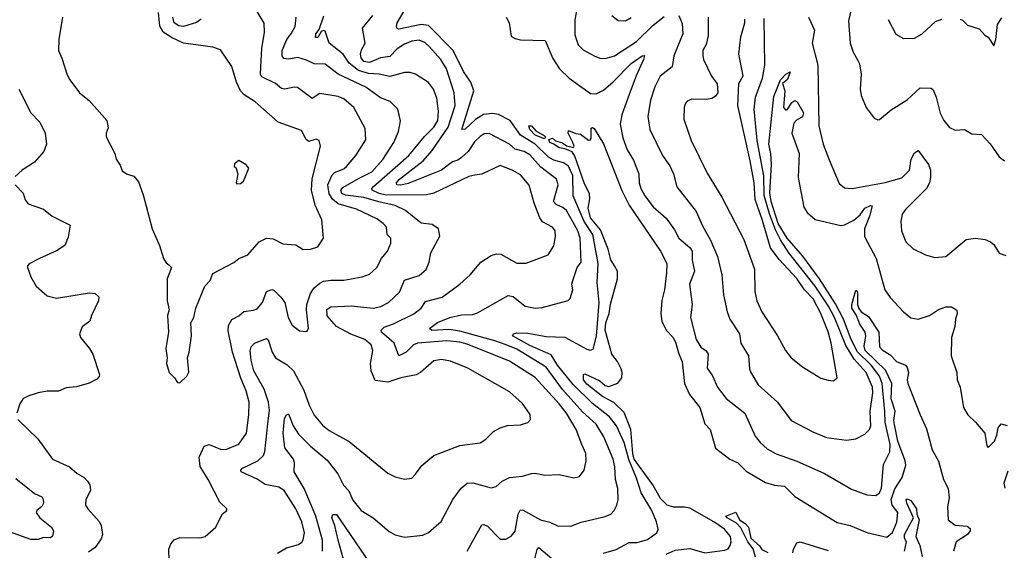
# Model space of a CAD drawing. Extents: x 1443846 to 1577407, y 839182 to 927291.
# Tile 346 of 535: x 1516725 to 1522072, y 882329 to 885212. Entities that reach past the tile are written whole.
import ezdxf

# ---------------------------------------------------------------- set-up
doc = ezdxf.new("R2010")
doc.units = 0

msp = doc.modelspace()

# ---------------------------------------------------------------- linework, layer by layer
at = {"layer": '0CON20XD'}
for points in [[(1519765.4, 885345.4), (1519739.3, 885210.7), (1519739.4, 885129.4), (1519757.1, 885075), (1519785, 885048.1), (1519845, 885015.5), (1519875, 885003.6), (1519905, 885000.4), (1519955, 885016.1), (1520075, 885093.3), (1520165, 885182.5), (1520225, 885229.6)], [(1517536.2, 882275), (1517536, 882335), (1517545.4, 882365), (1517563.6, 882386.4), (1517595, 882398.2), (1517703.2, 882396.8), (1517733.3, 882405), (1517791.2, 882455), (1517824.3, 882525.7), (1517850, 882545), (1517850, 882555), (1517811.5, 882591.5), (1517749.2, 882715), (1517706, 882785), (1517700.8, 882835), (1517727.5, 882895), (1517755, 882904.2), (1517815, 882878.5), (1517845, 882877.3), (1517915, 882906.7), (1517957.1, 882965), (1517970.4, 883065), (1517970.8, 883135), (1517955.8, 883195), (1517925.3, 883265), (1517881.8, 883405), (1517858.1, 883521.9), (1517859.7, 883550.3), (1517876.8, 883583.2), (1517915, 883603.3), (1517942.4, 883627.6), (1517995, 883633.1), (1518015, 883641.5), (1518043.8, 883675), (1518065, 883735.7), (1518095, 883745.7), (1518105, 883742.9), (1518144.3, 883704.3), (1518165.8, 883675.8), (1518183.7, 883593.7), (1518205, 883552), (1518245, 883522), (1518285, 883517.5), (1518293.3, 883535), (1518282.1, 883635), (1518284.6, 883665), (1518305.4, 883725), (1518324.8, 883755.2), (1518355, 883781.5), (1518375, 883790.6), (1518415, 883797.3), (1518485, 883796.4), (1518585, 883814.4), (1518625, 883829.2), (1518664.4, 883865), (1518690, 883915), (1518722.9, 883955), (1518741.3, 883998.7), (1518741.4, 884025), (1518720.8, 884045), (1518716.5, 884085), (1518699.2, 884105), (1518665, 884129.2), (1518555, 884182.5), (1518455, 884212.4), (1518425, 884235.7), (1518405.5, 884265), (1518398.1, 884315), (1518419.5, 884365), (1518435, 884381.2), (1518485, 884401.8), (1518500.4, 884415), (1518551.2, 884475), (1518605, 884560), (1518601.1, 884621.1), (1518539.2, 884735), (1518485, 884781.1), (1518455, 884793.8), (1518355, 884810), (1518313.8, 884783.8), (1518233.1, 884843.1), (1518215, 884845.4), (1518165, 884834.6), (1518147.6, 884837.6), (1518115, 884864.6), (1518041, 884901), (1518033.2, 884915), (1518035.7, 884955), (1518040.6, 885055), (1518054.5, 885144.5), (1518053.2, 885193.2), (1518015, 885256.9)], [(1519895, 882314.5), (1519965, 882333.8), (1520035, 882371.5), (1520077.6, 882372.4), (1520135, 882387.8), (1520185, 882424), (1520192.9, 882445), (1520183.1, 882485), (1520157.7, 882545), (1520100.8, 882640.8), (1520075, 882722.2), (1520032.6, 882822.6), (1520008.3, 882915), (1519965.4, 883005.4), (1519928.4, 883055), (1519835, 883126.4), (1519730, 883230), (1519645.7, 883335), (1519612.1, 883392.1), (1519495, 883442.7), (1519401.9, 883495), (1519407.5, 883505), (1519425, 883510.7), (1519485, 883508.3), (1519585, 883491.8), (1519685, 883487.5), (1519805, 883422.7), (1519825, 883417.5), (1519838.8, 883421.2), (1519858.1, 883491.9), (1519872.4, 883675), (1519860.8, 883785), (1519867.4, 883887.4), (1519838.1, 884045), (1519790.5, 884115), (1519730.5, 884255), (1519728.5, 884365), (1519705, 884416.9), (1519678.2, 884435), (1519625, 884448.9), (1519597.4, 884465), (1519524.4, 884535), (1519445.4, 884585.4), (1519389, 884665), (1519325, 884697.6), (1519292.1, 884702.1), (1519243.5, 884696.5), (1519200.2, 884669.8), (1519145, 884617.3), (1519126.1, 884616.1), (1519190.8, 884825), (1519175, 884872.5), (1519135, 884930.3), (1519078.5, 885045), (1518945, 885180.2), (1518906, 885186), (1518785, 885160.5), (1518775, 885164), (1518771.2, 885175), (1518776, 885195), (1518817.3, 885265)], [(1521249.5, 885305), (1521226.7, 885205), (1521234.4, 885085), (1521251.4, 885035), (1521274.5, 884994.5), (1521285, 884972.5), (1521294.2, 884915.8), (1521289.2, 884835), (1521295, 884800), (1521321.2, 884735), (1521365, 884677.5), (1521385, 884667.5), (1521395, 884670), (1521458.3, 884721.7), (1521545, 884776.9), (1521615, 884842), (1521675, 884840), (1521685, 884831.2), (1521701.7, 884791.7), (1521723.3, 884703.3), (1521742.9, 884665), (1521775, 884626), (1521805, 884612.5), (1521855, 884615.8), (1521895, 884592), (1521947.6, 884587.6), (1521995, 884538), (1522045, 884467.5), (1522073.8, 884445)], [(1516958.6, 885225), (1516937.5, 885105), (1516935.8, 885045), (1516955, 885003.3), (1516983, 884913), (1516997.1, 884885), (1517050, 884815), (1517102.6, 884772.6), (1517198.6, 884665), (1517206.5, 884625), (1517194.6, 884595), (1517195.4, 884575.4), (1517241.2, 884485), (1517250, 884455), (1517271.7, 884421.7), (1517281.2, 884391.2), (1517304.5, 884374.5), (1517345, 884362), (1517370.3, 884330.3), (1517395, 884260), (1517444, 884075), (1517483.8, 883985), (1517506.2, 883915), (1517521.1, 883891.1), (1517535, 883880.8), (1517550, 883865), (1517526.2, 883805), (1517526.2, 883685), (1517536.7, 883635), (1517528, 883605), (1517533.8, 883515), (1517518.8, 883425), (1517526.7, 883375), (1517523.3, 883345), (1517537.5, 883295), (1517566.4, 883266.4), (1517581.7, 883241.7), (1517595, 883240), (1517632.5, 883275), (1517643, 883297), (1517636.2, 883375), (1517646.2, 883405), (1517659.2, 883495), (1517654.2, 883565.8), (1517671.2, 883595), (1517682.5, 883645), (1517730, 883765), (1517759.2, 883795), (1517775, 883833.8), (1517887.4, 883892.6), (1517914.5, 883915.5), (1517965, 883934.3), (1518025, 884004.3), (1518065, 884024.2), (1518101.7, 884021.7), (1518155, 883994), (1518225, 883988), (1518265, 883963.1), (1518305, 883965.5), (1518345, 883978), (1518375.8, 884025), (1518366.5, 884125), (1518329.1, 884205), (1518310.2, 884285), (1518312.9, 884347.1), (1518359.2, 884525), (1518351.2, 884555), (1518335, 884562.5), (1518295, 884550.8), (1518281.5, 884561.5), (1518255, 884610), (1518128.6, 884655), (1518004.4, 884765), (1517943.8, 884803.8), (1517925.2, 884825.2), (1517902, 884872), (1517877.1, 884957.1), (1517815, 885047.5), (1517773.4, 885063.4), (1517615, 885083.6), (1517554, 885114), (1517504.3, 885144.3), (1517486.6, 885176.6), (1517478.3, 885251.7)], [(1517710.7, 885215), (1517685, 885196.6), (1517615, 885174.8), (1517589.2, 885179.2), (1517563.3, 885195), (1517557.5, 885225)], [(1518125, 882313.5), (1518175, 882343.8), (1518238.5, 882361.5), (1518257, 882373), (1518264, 882386), (1518271.6, 882425), (1518258.2, 882485), (1518225, 882555.6), (1518161.1, 882655), (1518132.8, 882672.8), (1518057.7, 882687.7), (1518015, 882715.2), (1517928.6, 882755), (1517925.8, 882765), (1517935.8, 882775), (1518018.1, 882815), (1518048.5, 882845), (1518056, 882865), (1518073.3, 883016.7), (1518081.5, 883091.5), (1518077, 883135), (1518053.5, 883205), (1517996.7, 883305), (1517982.1, 883362.1), (1517977.1, 883412.9), (1517981.5, 883435), (1518000, 883455), (1518065, 883479.4), (1518075, 883472), (1518097.1, 883405), (1518115, 883374.4), (1518177.2, 883337.2), (1518212, 883305), (1518269, 883199), (1518298, 883118), (1518325, 883064), (1518369.1, 883009.1), (1518405, 882980.5), (1518515, 882921.1), (1518725, 882749.2), (1518765, 882729.2), (1518815, 882716), (1518855, 882721.2), (1518875, 882743.3), (1518909.3, 882790.7), (1518975, 882844), (1519115, 882898.6), (1519226.6, 882913.4), (1519257.4, 882932.6), (1519298.8, 882975), (1519334.4, 882995.6), (1519375, 883008), (1519445, 883011.2), (1519485, 883023.8), (1519499.7, 883040.3), (1519496.6, 883066.6), (1519456.2, 883126.2), (1519385, 883190), (1519158.7, 883318.7), (1519065, 883357.1), (1519015, 883365.8), (1518975, 883359.2), (1518901.4, 883295), (1518877.9, 883282.1), (1518795, 883266), (1518725, 883243.2), (1518655, 883252.2), (1518634.3, 883304.3), (1518630.2, 883345), (1518643.8, 883415), (1518633.6, 883445), (1518598.8, 883475), (1518523.2, 883503.2), (1518445, 883545.3), (1518395, 883603.6), (1518393.3, 883636.7), (1518415, 883651.5), (1518525, 883658.2), (1518645, 883644.1), (1518686.7, 883653.3), (1518728.6, 883675), (1518788, 883732), (1518815, 883797.8), (1518895, 883822.2), (1518933.1, 883855), (1518949.5, 883895), (1518957.8, 883945), (1519006.1, 884036.1), (1519000, 884075), (1518965, 884099.2), (1518905, 884106.2), (1518820.4, 884175), (1518765, 884202.1), (1518675, 884221.6), (1518595, 884245.1), (1518495, 884259), (1518475, 884268.4), (1518469.8, 884285), (1518480.5, 884299.5), (1518565, 884350), (1518638.2, 884385), (1518696.9, 884453.1), (1518756.2, 884545), (1518782.5, 884605), (1518793.2, 884663.2), (1518778.1, 884725), (1518736.6, 884766.6), (1518685, 884788.2), (1518605.8, 884845.8), (1518455, 884915.3), (1518385, 884970.3), (1518325, 884971.5), (1518282.6, 884992.6), (1518235.9, 885005.9), (1518185, 884996.8), (1518160.5, 885000.5), (1518150.4, 885015), (1518150.8, 885045), (1518176.8, 885105), (1518202, 885138), (1518221.8, 885175), (1518226.5, 885225)], [(1518619.5, 884919.5), (1518565.3, 884935.3), (1518515.2, 884975), (1518482.7, 885025), (1518406.7, 885085), (1518385, 885149.4), (1518375, 885153.1), (1518361.9, 885148.1), (1518345, 885115.8), (1518332.2, 885115), (1518332.9, 885135), (1518352.2, 885157.8), (1518377, 885233)], [(1519155, 882324.2), (1519235, 882468.1), (1519245, 882470.5), (1519265, 882460), (1519335, 882389.4), (1519365, 882389.4), (1519395, 882405.7), (1519416, 882434), (1519432.3, 882525), (1519443.3, 882546.7), (1519455, 882549.2), (1519554.2, 882495), (1519605, 882483.1), (1519645, 882462.9), (1519718.7, 882461.3), (1519775, 882482.1), (1519905, 882512.5), (1519935, 882525.7), (1519954.3, 882545), (1519968.5, 882575), (1519974.5, 882605), (1519972.9, 882665), (1519960.8, 882715), (1519956.5, 882783.5), (1519947.3, 882825), (1519896.9, 882945), (1519855.3, 883015), (1519781.5, 883081.5), (1519673.3, 883203.3), (1519583.6, 883325), (1519425, 883422.5), (1519366.8, 883445), (1519305, 883467.7), (1519115, 883519.4), (1519055, 883528.8), (1518964.2, 883524.2), (1518950.8, 883535), (1518995, 883566.1), (1519060.8, 883595), (1519125, 883609.5), (1519185, 883611.3), (1519210.7, 883619.3), (1519377, 883713), (1519405, 883708.5), (1519470, 883655), (1519524.6, 883644.6), (1519562, 883648), (1519704, 883686), (1519715, 883697.5), (1519729.2, 883745), (1519724.4, 883775), (1519728.5, 883795), (1519752.9, 883865), (1519774.2, 883895), (1519768.6, 884025), (1519755.8, 884065), (1519694.7, 884175), (1519675, 884191.9), (1519638.8, 884208.8), (1519624.3, 884224.3), (1519648.7, 884315), (1519639.6, 884345), (1519555, 884411.4), (1519495, 884477.9), (1519465, 884495.3), (1519415, 884508.2), (1519385.2, 884535.2), (1519275, 884594.5), (1519247.6, 884592.4), (1519225, 884578.2), (1519195, 884548.9), (1519160, 884495), (1519125, 884463.3), (1519105, 884449.6), (1519075, 884440), (1519015.6, 884394.4), (1518835, 884322.9), (1518795, 884313.3), (1518773.3, 884315), (1518771.1, 884325), (1518787.8, 884345), (1518915.6, 884444.4), (1518965, 884500.6), (1519051.8, 884628.2), (1519090.2, 884745), (1519084.8, 884814.8), (1519043.1, 884945), (1519012.7, 884995), (1518951.5, 885065), (1518925, 885088), (1518895, 885100), (1518855, 885095.9), (1518815, 885079.7), (1518775, 885053.5), (1518735, 885012.1), (1518685, 885004.5), (1518625, 884980), (1518594.7, 884985), (1518580.2, 885005), (1518576.5, 885025), (1518581, 885049), (1518601.5, 885085), (1518587.1, 885165), (1518643.3, 885235)], [(1519367.7, 885225), (1519383.3, 885195), (1519395, 885123.1), (1519415, 885109.5), (1519445, 885101.8), (1519579.5, 885099.5), (1519620.9, 885000.9), (1519657.1, 884945), (1519710, 884895), (1519825, 884810), (1519855, 884809.3), (1519895, 884829.6), (1519948.9, 884875), (1520045, 884974.6), (1520105, 885016.4), (1520117.8, 885017.8), (1520113.6, 884995), (1520072.7, 884907.3), (1520034.2, 884805), (1519995.8, 884695), (1519986.1, 884643.9), (1520000.6, 884570.6), (1520024.7, 884504.7), (1520058.7, 884448.7), (1520087.7, 884375), (1520089.6, 884325), (1520097.8, 884295), (1520119.7, 884255), (1520165, 884194.5), (1520235, 884133.5), (1520280.8, 884070.8), (1520305.4, 884025), (1520363.8, 883975), (1520377.2, 883955), (1520377.9, 883905), (1520390.6, 883845), (1520363.1, 883775), (1520377.1, 883665), (1520368.2, 883595), (1520398.9, 883475), (1520425, 883433.3), (1520452.5, 883412.5), (1520464.5, 883395), (1520458.2, 883318.2), (1520487.3, 883277.3), (1520515.4, 883215.4), (1520561.1, 883155), (1520663.5, 883075), (1520719.8, 882949.8), (1520745.7, 882915), (1520785, 882880), (1520832.9, 882852.9), (1520945, 882814.5), (1521095, 882747.5), (1521241.7, 882661.7), (1521325, 882630.5), (1521375, 882627.8), (1521395, 882640.8), (1521405, 882667.5), (1521415.4, 882795), (1521451, 882865), (1521451.6, 882905), (1521425.4, 883025), (1521423.3, 883083.3), (1521409.5, 883235), (1521394.3, 883275), (1521349.4, 883335), (1521275, 883407.4), (1521240.7, 883475), (1521198.5, 883585), (1521155, 883667.8), (1521067.6, 883805), (1520977.8, 883927.8), (1520892.7, 884025), (1520843.8, 884105), (1520806.1, 884223.9), (1520798.4, 884271.6), (1520807.3, 884425), (1520804.1, 884485), (1520793.9, 884535), (1520819.7, 884795), (1520857.3, 884885), (1520885, 884915.3), (1520908.8, 884928.8), (1520895, 884887.5), (1520867.3, 884865), (1520880.4, 884825), (1520872.9, 884735), (1520885, 884720), (1520895, 884723.3), (1520917.7, 884762.3), (1520935, 884772), (1520947.5, 884765), (1520982.5, 884705), (1520976.4, 884685), (1520943.3, 884666.7), (1520929.4, 884650.6), (1520918.4, 884595), (1520958.4, 884485), (1520952.5, 884355), (1520983.2, 884193.2), (1521001.5, 884165), (1521045, 884126.2), (1521185, 884093.8), (1521205, 884097.5), (1521255, 884123.7), (1521288.8, 884151.2), (1521315, 884187.5), (1521345, 884202.5), (1521355, 884200), (1521340.9, 884145), (1521313.1, 884075), (1521313.1, 884035), (1521376.2, 883915), (1521423.1, 883745), (1521452.6, 883702.6), (1521525, 883624), (1521565, 883592.5), (1521605, 883585.7), (1521665, 883604.4), (1521715, 883637.5), (1521755, 883652), (1521785, 883651.2), (1521814.3, 883634.3), (1521816.7, 883615), (1521806.5, 883585), (1521803.6, 883545), (1521785.5, 883485), (1521782.9, 883385), (1521814.2, 883295), (1521815.7, 883255), (1521832.5, 883215), (1521850, 883105), (1521874, 883065), (1521915, 883026.2), (1521966.7, 882966.7), (1521976.7, 882896.7), (1521985, 882887.5), (1522017.9, 882922.1), (1522032, 882955), (1522038.8, 882995), (1522055, 883016.2), (1522086.8, 883006.8)], [(1519940, 885235), (1519975, 885207.5), (1520015, 885205.7), (1520045, 885222.9)], [(1520305.3, 885235.3), (1520322, 885192), (1520326.1, 885135), (1520277.6, 885015), (1520268, 884955), (1520203.1, 884905), (1520173.5, 884846.5), (1520150.8, 884775), (1520136.6, 884686.6), (1520146.7, 884615), (1520216.5, 884475), (1520255, 884418.6), (1520276.5, 884375), (1520293.1, 884303.1), (1520399.1, 884169.1), (1520432.3, 884092.3), (1520476, 884015), (1520513.8, 883925), (1520538.8, 883825), (1520548, 883718), (1520566.5, 883625), (1520582.2, 883585), (1520633.5, 883505), (1520642.2, 883455), (1520682.5, 883385), (1520688.5, 883315), (1520695.4, 883295.4), (1520735, 883229.2), (1520840.6, 883135), (1520914.2, 883035), (1521033.1, 882973.1), (1521107, 882943), (1521215, 882928.1), (1521265, 882934.3), (1521315, 882960.8), (1521339.2, 882985), (1521347.9, 883005), (1521344.2, 883085.8), (1521358.3, 883185), (1521355.9, 883215), (1521321.7, 883295), (1521257.5, 883367.5), (1521211.6, 883441.6), (1521150.3, 883595), (1521117.2, 883655), (1521045, 883764.8), (1520902.4, 883945), (1520856.6, 884016.6), (1520829.8, 884069.8), (1520797.7, 884157.7), (1520767.2, 884257.2), (1520766.2, 884363.8), (1520730.5, 884555), (1520713.8, 884725), (1520721.6, 884791.6), (1520758.1, 884895), (1520771.4, 884965), (1520768.2, 885218.2)], [(1520464.3, 885225.7), (1520463.5, 885125), (1520453.3, 885076.7), (1520435.8, 885045), (1520434.3, 885015), (1520438.6, 884995), (1520482.2, 884905), (1520513.2, 884863.2), (1520515.8, 884815), (1520504.4, 884795.6), (1520484.2, 884784.2), (1520455, 884778.5), (1520375, 884780.5), (1520350.4, 884769.6), (1520338.6, 884755), (1520333.3, 884735), (1520332.2, 884672.2), (1520371.1, 884555), (1520457.6, 884377.6), (1520537.7, 884247.7), (1520657.8, 884017.8), (1520716.4, 883856.4), (1520717.5, 883735), (1520728.2, 883685), (1520754.6, 883625), (1520840, 883495), (1520883.1, 883415), (1520914.6, 883374.6), (1520975.4, 883325.4), (1521075.4, 883265.4), (1521115, 883252.9), (1521145, 883250.8), (1521164.2, 883265.8), (1521131.1, 883455), (1521115, 883515.6), (1521076.4, 883615), (1521033.3, 883695), (1520987.7, 883745), (1520945, 883805.3), (1520849.4, 883909.4), (1520802.3, 883972.3), (1520756.6, 884126.6), (1520719.8, 884235), (1520714, 884325), (1520692.3, 884445), (1520625.4, 884745), (1520630.5, 884865), (1520653.4, 884906.6), (1520630, 885025), (1520640.9, 885119.1), (1520663.3, 885195), (1520662.5, 885215)], [(1521009.6, 885225), (1521041.2, 885155), (1521027.9, 885085), (1521058.8, 884965), (1521065.6, 884635), (1521088.6, 884535), (1521120.7, 884450.7), (1521175, 884322), (1521205, 884299.2), (1521245.7, 884295.7), (1521425, 884328.2), (1521515, 884352.1), (1521556.4, 884393.6), (1521566.7, 884455), (1521585, 884488.6), (1521605, 884502), (1521661.2, 884425), (1521671.5, 884395), (1521672.1, 884355), (1521665.4, 884325), (1521650, 884295), (1521535, 884181.4), (1521518.1, 884155), (1521510.6, 884115), (1521512.9, 884065), (1521537.5, 884005), (1521577.6, 883967.6), (1521645, 883934.3), (1521695, 883920), (1521755, 883926), (1521865, 884017.5), (1521915, 884024.4), (1521968.3, 884018.3), (1521997.5, 884005), (1522015, 883990), (1522045, 883943.3), (1522080.7, 883930.7)], [(1521442.2, 885212.2), (1521482.4, 885132.4), (1521525, 885109.2), (1521585, 885111.9), (1521625.7, 885135), (1521698.6, 885201.4), (1521732.5, 885215)], [(1521832.5, 885215), (1521845, 885210), (1521871.7, 885181.7), (1521935, 885162.5), (1521967, 885127), (1521985, 885117.5), (1522015, 885070), (1522025.8, 885104.2), (1522035.6, 885185), (1522058.7, 885221.3)], [(1518369.7, 882325), (1518368.9, 882385), (1518333.8, 882515), (1518270.6, 882665), (1518215.5, 882755), (1518217.7, 882805), (1518211.5, 882825), (1518165.3, 882885.3), (1518155.4, 882965), (1518164.2, 883045), (1518175, 883066.2), (1518185, 883070), (1518210.4, 883005), (1518240.2, 882960.2), (1518304.3, 882894.3), (1518395, 882819.1), (1518453.6, 882745), (1518473.1, 882705), (1518483.8, 882683.8), (1518513.2, 882653.2), (1518535, 882601.4), (1518580.5, 882545), (1518645.7, 882505), (1518731.1, 882431.1), (1518765, 882414.3), (1518815, 882400.8), (1518915, 882411.9), (1518945, 882425.7), (1519014.6, 882485.4), (1519078.1, 882605), (1519122.2, 882667.8), (1519155, 882694.4), (1519185.5, 882695.5), (1519285, 882668.6), (1519313.2, 882676.8), (1519344.5, 882705.5), (1519385, 882725.7), (1519455, 882732.2), (1519505, 882746.7), (1519525, 882748.5), (1519577.9, 882737.9), (1519655, 882741.1), (1519735, 882722.5), (1519765, 882730.8), (1519790.8, 882765), (1519802.2, 882815), (1519799.1, 882855), (1519778.8, 882905), (1519746.9, 882985), (1519694.7, 883075), (1519655, 883125.9), (1519525, 883267.8), (1519385, 883356.9), (1519155, 883448.6), (1519115, 883459.5), (1519045, 883466.9), (1518885, 883454.8), (1518863.8, 883445), (1518824.6, 883405), (1518784.3, 883385), (1518758.4, 883455), (1518690.6, 883515), (1518687.8, 883525), (1518705, 883542.3), (1518755, 883558.9), (1518865, 883614.1), (1518905.2, 883644.8), (1518929.1, 883680.9), (1519019.2, 883705), (1519115, 883774.3), (1519171.4, 883825), (1519230, 883895), (1519285, 883930.9), (1519315, 883939.6), (1519337.9, 883937.9), (1519425, 883889.4), (1519475, 883888.6), (1519595, 883934.5), (1519625, 883983.8), (1519635.5, 884035), (1519633.1, 884065), (1519618.6, 884085), (1519565, 884114.4), (1519549.4, 884135), (1519518.8, 884215), (1519492.3, 884312.3), (1519445, 884369.4), (1519400, 884395), (1519335, 884420.5), (1519235, 884372.7), (1519196.8, 884366.8), (1519165, 884360), (1518975, 884269.1), (1518935, 884260.9), (1518715, 884258.6), (1518676.8, 884266.8), (1518639.2, 884285), (1518636.8, 884295), (1518646.1, 884305), (1518838.4, 884475), (1518923, 884577), (1518975, 884628.2), (1518995.7, 884665), (1518999.8, 884715), (1518990.2, 884785), (1518972, 884835), (1518945, 884870.9), (1518875, 884915.6), (1518845.4, 884925.4), (1518815, 884924.6), (1518735, 884902.8), (1518676.5, 884916.5), (1518619.5, 884919.5)], [(1516721.4, 884835), (1516785.7, 884705), (1516834.2, 884655), (1516864, 884595), (1516871.2, 884535), (1516856, 884495), (1516805, 884438.6), (1516738.8, 884395), (1516700.5, 884359.5)], [(1519575, 884564), (1519524.7, 884585), (1519494.7, 884615), (1519490.8, 884635), (1519505, 884635.5), (1519527.9, 884607.9), (1519575, 884581.4), (1519581.4, 884575), (1519575, 884564)], [(1520235, 882308.1), (1520285, 882329.7), (1520365, 882339.4), (1520445, 882315.3), (1520555, 882329.6), (1520572.1, 882337.9), (1520584.1, 882355.9), (1520588.6, 882375), (1520584.7, 882405), (1520552.2, 882445), (1520494.7, 882485), (1520365, 882557.9), (1520335, 882564.6), (1520275, 882563.7), (1520242.2, 882575), (1520205, 882611.3), (1520164.2, 882685.8), (1520062.8, 882825), (1520054.9, 882855.1), (1520044.9, 882985), (1520007.5, 883077.5), (1519951.7, 883131.7), (1519890.9, 883165), (1519805, 883232.5), (1519786.1, 883255), (1519786.4, 883283.6), (1519795, 883287.9), (1519875, 883249.3), (1519905, 883225.3), (1519925, 883220), (1519973.3, 883236.7), (1519994.4, 883265.6), (1519997.4, 883295), (1519992.2, 883315), (1519972.1, 883355), (1519940.5, 883395), (1519904, 883525), (1519908.2, 883565), (1519926.8, 883615), (1519933.2, 883666.8), (1519971.9, 883805), (1519971.6, 883845), (1519955.8, 883874.2), (1519935, 883907.8), (1519921.7, 883965), (1519880, 884070), (1519824.6, 884135), (1519811.7, 884188.3), (1519821.2, 884238.8), (1519818.7, 884265), (1519790.6, 884325), (1519740.2, 884470.2), (1519724.7, 884494.7), (1519685, 884510.5), (1519654.4, 884515), (1519626.5, 884536.5), (1519603.9, 884545), (1519598.6, 884561.4), (1519618.5, 884568.5), (1519635, 884554), (1519672.4, 884542.4), (1519695, 884525.8), (1519732.5, 884517.5), (1519735.8, 884525), (1519728.8, 884545), (1519703.3, 884595), (1519705, 884610), (1519745, 884593.3), (1519770.7, 884590.7), (1519815, 884557.5), (1519825, 884560), (1519829.3, 884570.7), (1519828.3, 884621.7), (1519835, 884626.2), (1519845, 884620), (1519895, 884537.5), (1519994.4, 884284.4), (1520034.8, 884204.8), (1520204.4, 883955), (1520232.6, 883902.6), (1520238.9, 883885), (1520237.5, 883837.5), (1520226.9, 883745), (1520213.2, 883686.8), (1520206.7, 883615), (1520212.3, 883575), (1520235, 883525.5), (1520273.3, 883485), (1520289.2, 883455), (1520302.3, 883402.3), (1520323.6, 883353.6), (1520335.8, 883235), (1520363.2, 883175), (1520418.4, 883105), (1520445, 883016.2), (1520475.5, 882985), (1520504.4, 882885), (1520580.8, 882825), (1520625, 882804.5), (1520669.9, 882759.9), (1520775, 882698.2), (1520825, 882682.5), (1520878.3, 882678.3), (1520935, 882621.8), (1521165, 882480.5), (1521235, 882463.6), (1521325, 882425.5), (1521435, 882401.5), (1521465, 882425.6), (1521487.6, 882482.4), (1521493, 882535), (1521463.6, 882575), (1521457.2, 882605), (1521476.9, 882663.1), (1521517.7, 882725), (1521537.2, 882792.8), (1521534, 882815), (1521493.2, 882923.2), (1521475, 883013.1), (1521471.6, 883035), (1521479.5, 883085), (1521458.1, 883151.9), (1521460.7, 883235), (1521427.2, 883307.2), (1521316.8, 883415), (1521311.8, 883438.2), (1521320, 883495), (1521316, 883515), (1521287.6, 883557.6), (1521269.2, 883605), (1521244.4, 883645), (1521244.4, 883665), (1521265, 883742.5), (1521275, 883732.5), (1521274.3, 883665), (1521282.2, 883642.2), (1521294.6, 883624.6), (1521335, 883600), (1521391.2, 883515), (1521395, 883434.2), (1521408.6, 883418.6), (1521451.7, 883391.7), (1521486.2, 883355), (1521535, 883334.5), (1521545, 883321.9), (1521552, 883295), (1521544.8, 883255.2), (1521547.7, 883235), (1521614.7, 883065.3), (1521649.2, 882989.2), (1521680.9, 882875), (1521714.3, 882814.3), (1521742.1, 882715), (1521766.5, 882665), (1521773.3, 882615), (1521763.8, 882566.2), (1521767.1, 882495), (1521805, 882465.4), (1521870, 882460), (1521887.5, 882447.5), (1521886.5, 882435), (1521872.5, 882415), (1521811.1, 882375), (1521795.6, 882325)], [(1517905, 884320), (1517925, 884322.5), (1517940, 884335), (1517970, 884405), (1517955, 884423.3), (1517915, 884446.7), (1517891.7, 884428.3), (1517890, 884415), (1517898.3, 884408.3), (1517910, 884375), (1517900, 884325), (1517905, 884320)], [(1516700, 884315), (1516745, 884268.8), (1516755, 884233.3), (1516770.7, 884210.7), (1516855, 884182.9), (1516902, 884145), (1516998.8, 884095), (1516989.1, 884030.9), (1516970, 883985), (1516925, 883955.8), (1516833.3, 883915), (1516777.5, 883885), (1516767.5, 883875), (1516767.5, 883865), (1516786.2, 883815), (1516814, 883765), (1516875, 883712.5), (1516925, 883699.2), (1517105, 883728.5), (1517134.3, 883724.3), (1517155.9, 883705.9), (1517154.2, 883685), (1517114.6, 883605.4), (1517105.6, 883575), (1517065, 883543.8), (1517050, 883505), (1517055.6, 883485), (1517105, 883425.8), (1517123.1, 883395), (1517158.6, 883285), (1517156.9, 883273.1), (1517145, 883260), (1517103.2, 883236.8), (1517033, 883217), (1516977.7, 883212.3), (1516935.5, 883194.5), (1516875, 883194.2), (1516825, 883184), (1516775, 883169.2), (1516745, 883153.3), (1516726.2, 883125), (1516710, 883075)], [(1516715, 883040), (1516824.5, 882934.5), (1516903.8, 882825), (1516995, 882782.9), (1517036.7, 882746.7), (1517075.8, 882725), (1517093.1, 882705), (1517105.6, 882685), (1517110, 882655), (1517084.2, 882605), (1517082.9, 882575), (1517094.6, 882554.6), (1517159.4, 882485), (1517168.5, 882465), (1517174.4, 882415), (1517167.8, 882392.2), (1517134.5, 882345.5), (1517099.7, 882320.3)], [(1522090.7, 882759.3), (1522069.2, 882695), (1522075, 882667.5)], [(1516705, 882719.5), (1516805, 882638.9), (1516845, 882619.2), (1516853.2, 882605), (1516854.2, 882585), (1516845, 882568.2), (1516818.1, 882545), (1516815.6, 882535), (1516834.4, 882505), (1516898.1, 882455), (1516908.6, 882435), (1516904.4, 882405.6), (1516893.4, 882396.6), (1516855, 882399.1), (1516825, 882388.1), (1516785, 882387.9), (1516665, 882431.6)], [(1521530.5, 882325), (1521540.5, 882375), (1521530.3, 882395), (1521530.5, 882415), (1521579.5, 882505), (1521542.7, 882585), (1521540, 882605), (1521545, 882608.8), (1521565, 882599.2), (1521594.5, 882554.5), (1521597.5, 882525), (1521610, 882495), (1521592.1, 882405), (1521613.1, 882355), (1521625.3, 882295)], [(1520721.4, 882291.4), (1520708.3, 882338.3), (1520679.1, 882375), (1520641.3, 882451.3), (1520617.8, 882477.8), (1520567.8, 882505), (1520560, 882515), (1520615, 882536.2), (1520634.7, 882494.7), (1520665.4, 882475.4), (1520683.3, 882455), (1520695.7, 882395), (1520743.2, 882353.2), (1520755, 882333.8), (1520788.3, 882318.3)], [(1518490.4, 882255), (1518455.4, 882384.6), (1518437.1, 882465), (1518420.8, 882505), (1518426.2, 882523.8), (1518445, 882524.6), (1518625, 882261.8)], [(1520924, 882315), (1520926.7, 882335), (1520945, 882370), (1520964.1, 882375.9), (1521115, 882329.2)], [(1519516.1, 882255), (1519535, 882334), (1519545, 882344.4), (1519615.7, 882285)]]:
    msp.add_lwpolyline(points, dxfattribs=at)

doc.saveas('drawing.dxf')
